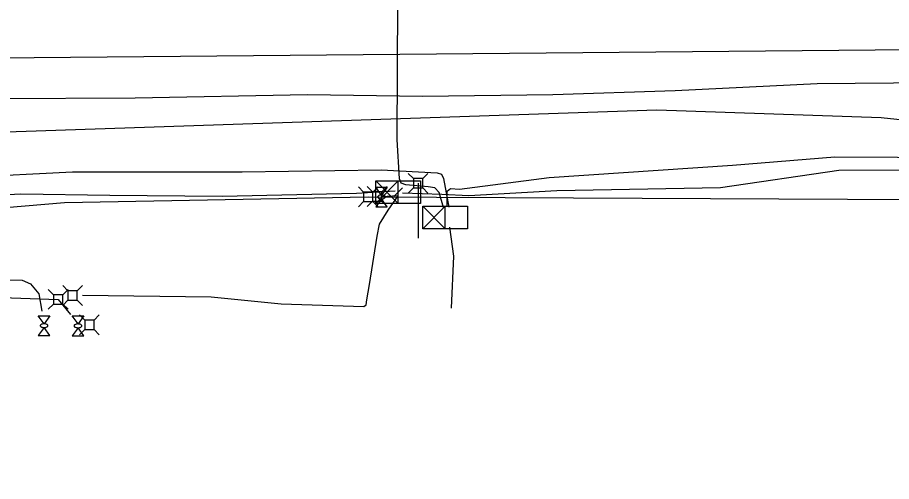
# Model space of a CAD drawing. Extents: x 600849 to 606371, y 330010 to 403088.
# Drawn here: x 601990.9 to 602280.8, y 402087.3 to 402241 of the extents above; entities that cross this region are included whole.
import ezdxf

# ---------------------------------------------------------------- set-up
doc = ezdxf.new("R2010")
doc.units = 0
for name, color, linetype in [('E_SIG', 7, 'Continuous'), ('E_UTL_AG', 7, 'Continuous'), ('E_UTL_AG_Bold', 7, 'Continuous'), ('E_UTL_E_UG', 7, 'Continuous'), ('E_UTL_FO_UG', 7, 'Continuous'), ('E_UTL_G_UG', 7, 'Continuous'), ('E_UTL_T_UG', 7, 'Continuous'), ('E_UTL_TV_UG', 7, 'Continuous'), ('E_UTL_W_UG', 7, 'Continuous')]:
    doc.layers.add(name, color=color, linetype=linetype)

msp = doc.modelspace()

# ---------------------------------------------------------------- linework, layer by layer
at = {"layer": 'E_SIG'}
for points in [[(602109.8, 402179.39), (602109.8, 402186.82)], [(602109.8, 402186.82), (602124.65, 402186.82)], [(602117.23, 402186.82), (602109.8, 402179.39)], [(602109.8, 402186.82), (602117.23, 402179.39)], [(602117.23, 402179.39), (602117.23, 402186.82)], [(602124.65, 402186.82), (602124.65, 402179.39)], [(602117.23, 402183.11), (602117.23, 402183.11)], [(602124.65, 402179.39), (602109.8, 402179.39)], [(602125.33, 402171), (602125.33, 402178.43)], [(602125.33, 402178.43), (602140.18, 402178.43)], [(602132.76, 402178.43), (602125.33, 402171)], [(602125.33, 402178.43), (602132.76, 402171)], [(602132.76, 402171), (602132.76, 402178.43)], [(602140.18, 402178.43), (602140.18, 402171)], [(602132.76, 402174.72), (602132.76, 402174.72)], [(602140.18, 402171), (602125.33, 402171)]]:
    msp.add_lwpolyline(points, dxfattribs=at)
at = {"layer": 'E_UTL_AG'}
for points in [[(602109.75, 402184.83), (602113.56, 402184.83)], [(602111.66, 402182.17), (602109.75, 402184.83)], [(602113.56, 402184.83), (602111.66, 402182.17)], [(602112.93, 402181.53), (602112.91, 402181.65), (602112.84, 402181.77), (602112.73, 402181.88), (602112.58, 402181.97), (602112.4, 402182.05), (602112.19, 402182.11), (602111.96, 402182.15), (602111.72, 402182.17), (602111.48, 402182.16), (602111.24, 402182.13), (602111.02, 402182.08), (602110.83, 402182.01), (602110.66, 402181.93), (602110.53, 402181.82), (602110.44, 402181.71), (602110.39, 402181.59), (602110.39, 402181.47), (602110.44, 402181.35), (602110.53, 402181.24), (602110.66, 402181.14), (602110.83, 402181.05), (602111.02, 402180.98), (602111.24, 402180.93), (602111.48, 402180.9), (602111.72, 402180.9), (602111.96, 402180.92), (602112.19, 402180.96), (602112.4, 402181.02), (602112.58, 402181.1), (602112.73, 402181.19), (602112.84, 402181.3), (602112.91, 402181.41), (602112.93, 402181.53)], [(602111.66, 402180.9), (602109.75, 402178.23)], [(602113.56, 402178.23), (602111.66, 402180.9)], [(602109.75, 402178.23), (602113.56, 402178.23)], [(601997.84, 402142.19), (602001.65, 402142.19)], [(601999.74, 402139.52), (601997.84, 402142.19)], [(602001.65, 402142.19), (601999.74, 402139.52)], [(602009.1, 402142.13), (602012.91, 402142.13)], [(602011.01, 402139.46), (602009.1, 402142.13)], [(602012.91, 402142.13), (602011.01, 402139.46)], [(602001.01, 402138.89), (602000.99, 402139.01), (602000.92, 402139.12), (602000.81, 402139.23), (602000.66, 402139.33), (602000.48, 402139.41), (602000.27, 402139.47), (602000.04, 402139.51), (601999.8, 402139.52), (601999.56, 402139.52), (601999.33, 402139.49), (601999.11, 402139.44), (601998.91, 402139.37), (601998.75, 402139.28), (601998.61, 402139.18), (601998.53, 402139.07), (601998.48, 402138.95), (601998.48, 402138.83), (601998.53, 402138.71), (601998.61, 402138.6), (601998.75, 402138.5), (601998.91, 402138.41), (601999.11, 402138.34), (601999.33, 402138.29), (601999.56, 402138.26), (601999.8, 402138.25), (602000.04, 402138.27), (602000.27, 402138.31), (602000.48, 402138.37), (602000.66, 402138.45), (602000.81, 402138.55), (602000.92, 402138.65), (602000.99, 402138.77), (602001.01, 402138.89)], [(602012.28, 402138.83), (602012.25, 402138.95), (602012.19, 402139.06), (602012.08, 402139.17), (602011.93, 402139.26), (602011.74, 402139.34), (602011.53, 402139.4), (602011.31, 402139.44), (602011.07, 402139.46), (602010.83, 402139.46), (602010.59, 402139.43), (602010.37, 402139.38), (602010.18, 402139.31), (602010.01, 402139.22), (602009.88, 402139.12), (602009.79, 402139.01), (602009.74, 402138.89), (602009.74, 402138.77), (602009.79, 402138.65), (602009.88, 402138.54), (602010.01, 402138.43), (602010.18, 402138.35), (602010.37, 402138.28), (602010.59, 402138.23), (602010.83, 402138.2), (602011.07, 402138.19), (602011.31, 402138.21), (602011.53, 402138.25), (602011.74, 402138.31), (602011.93, 402138.39), (602012.08, 402138.48), (602012.19, 402138.59), (602012.25, 402138.71), (602012.28, 402138.83)], [(601999.74, 402138.25), (601997.84, 402135.59)], [(601997.84, 402135.59), (602001.65, 402135.59)], [(602001.65, 402135.59), (601999.74, 402138.25)], [(602011.01, 402138.19), (602009.1, 402135.53)], [(602009.1, 402135.53), (602012.91, 402135.53)], [(602012.91, 402135.53), (602011.01, 402138.19)]]:
    msp.add_lwpolyline(points, dxfattribs=at)
at = {"layer": 'E_UTL_AG_Bold'}
for points in [[(602122.23, 402187.6), (602120.48, 402189.35)], [(602125.33, 402187.6), (602127.08, 402189.35)], [(602105.74, 402183.1), (602103.99, 402184.86)], [(602108.66, 402183.23), (602106.91, 402184.98)], [(602108.84, 402183.1), (602110.59, 402184.86)], [(602111.76, 402183.23), (602113.51, 402184.98)], [(602125.33, 402187.6), (602122.23, 402187.6)], [(602122.23, 402187.6), (602122.23, 402184.51)], [(602125.33, 402184.51), (602125.33, 402187.6)], [(602108.84, 402183.1), (602105.74, 402183.1)], [(602105.74, 402183.1), (602105.74, 402180.01)], [(602111.76, 402183.23), (602108.66, 402183.23)], [(602108.66, 402183.23), (602108.66, 402180.13)], [(602108.84, 402180.01), (602108.84, 402183.1)], [(602111.76, 402180.13), (602111.76, 402183.23)], [(602122.23, 402184.51), (602120.48, 402182.75)], [(602122.23, 402184.51), (602125.33, 402184.51)], [(602125.33, 402184.51), (602127.08, 402182.75)], [(602105.74, 402180.01), (602103.99, 402178.26)], [(602105.74, 402180.01), (602108.84, 402180.01)], [(602108.66, 402180.13), (602106.91, 402178.38)], [(602108.66, 402180.13), (602111.76, 402180.13)], [(602108.84, 402180.01), (602110.59, 402178.26)], [(602111.76, 402180.13), (602113.51, 402178.38)], [(602002.87, 402149.16), (602001.12, 402150.91)], [(602007.69, 402150.41), (602005.94, 402152.16)], [(602005.97, 402149.16), (602007.72, 402150.91)], [(602010.78, 402150.41), (602007.69, 402150.41)], [(602007.69, 402150.41), (602007.69, 402147.32)], [(602010.78, 402150.41), (602012.54, 402152.16)], [(602010.78, 402147.32), (602010.78, 402150.41)], [(602005.97, 402149.16), (602002.87, 402149.16)], [(602002.87, 402149.16), (602002.87, 402146.06)], [(602007.69, 402147.32), (602005.94, 402145.56)], [(602005.97, 402146.06), (602005.97, 402149.16)], [(602007.69, 402147.32), (602010.78, 402147.32)], [(602010.78, 402147.32), (602012.54, 402145.56)], [(602002.87, 402146.06), (602001.12, 402144.31)], [(602002.87, 402146.06), (602005.97, 402146.06)], [(602005.97, 402146.06), (602007.72, 402144.31)], [(602013.24, 402140.7), (602011.48, 402142.45)], [(602016.33, 402140.7), (602018.08, 402142.45)], [(602016.33, 402140.7), (602013.24, 402140.7)], [(602013.24, 402140.7), (602013.24, 402137.6)], [(602016.33, 402137.6), (602016.33, 402140.7)], [(602013.24, 402137.6), (602011.48, 402135.85)], [(602013.24, 402137.6), (602016.33, 402137.6)], [(602016.33, 402137.6), (602018.08, 402135.85)]]:
    msp.add_lwpolyline(points, dxfattribs=at)
at = {"layer": 'E_UTL_E_UG'}
for points in [[(602132.25, 402178.08), (602130.81, 402183.01), (602129.33, 402184.52), (602127.09, 402184.94), (602119.75, 402185.5), (602118.18, 402186.07), (602117.62, 402187.59), (602116.91, 402200.58), (602117.04, 402246.62), (602117.28, 402247.52), (602115.53, 402316.59), (602115.19, 402318.66), (602115.68, 402320.32), (602117.96, 402320.85), (602128.5, 402321.44), (602176.47, 402322.46), (602204.38, 402324.13), (602231.43, 402327.57), (602244.94, 402333.23), (602252.81, 402339.38), (602261.38, 402347.9), (602268.71, 402361.57), (602273.59, 402376.38), (602275.45, 402394.72)], [(602133.5, 402178.21), (602133.5, 402183.47), (602134.55, 402184.28), (602137.55, 402184.15), (602167.27, 402187.93), (602228.06, 402192.03), (602262.03, 402194.8), (602345.17, 402194.34), (602397.14, 402194.87), (602441.32, 402195.47), (602516.56, 402194.76), (602595.04, 402195.74), (602643.27, 402195.87), (602675.9, 402194.64), (602728.51, 402197.73), (602784.49, 402199.57), (602788.97, 402193.3), (602793.05, 402185.24)], [(602118.62, 402182.88), (602131.63, 402182.5), (602140.66, 402182.01), (602169.8, 402183.72), (602224.14, 402184.64), (602263.31, 402190.41), (602345.38, 402190.78), (602396.26, 402190.98), (602441.34, 402192.27), (602516.11, 402191.61), (602595.69, 402193.1), (602642.63, 402192.84), (602678.26, 402191.27), (602679.1, 402191.52), (602679.64, 402191.96), (602727.72, 402194.8), (602784.07, 402196.06)], [(601973.99, 402188.13), (602009.2, 402189.81), (602065.48, 402189.87), (602111.57, 402190.49), (602130.08, 402189.55), (602131.61, 402189.08), (602132.23, 402187.61), (602134, 402178.19)], [(601886.56, 402173.8), (601893, 402174.24), (601912.91, 402176.77), (601935.57, 402179.64), (601966.56, 402181.21), (601992, 402182.52), (602021.61, 402182.11), (602058.77, 402181.78), (602103.37, 402182.79), (602116.16, 402183.53)], [(602012.48, 402148.96), (602055.2, 402148.45), (602078.35, 402146.11), (602105.77, 402145.22), (602106.55, 402145.8), (602106.83, 402147.44), (602107.67, 402152.53), (602110.21, 402168.49), (602110.99, 402172.54), (602113.91, 402177.15), (602117.15, 402181.95), (602111.66, 402181.53)], [(602134.25, 402171.49), (602135.55, 402161.87), (602134.79, 402144.7)], [(601901.83, 401785.46), (601902.07, 401797.42), (601902.36, 401831.64), (601900.05, 401871.59), (601900.8, 401918.47), (601899.49, 401957.52), (601897.83, 402002.4), (601896.65, 402055.15), (601895.43, 402114.68), (601894.8, 402138.04), (601896.27, 402141.9), (601899.39, 402145.13), (601903.39, 402146.81), (601924, 402149.33), (601960.95, 402149.16), (602004.42, 402147.61), (602008.55, 402142.59)]]:
    msp.add_lwpolyline(points, dxfattribs=at)
at = {"layer": 'E_UTL_FO_UG'}
msp.add_lwpolyline([(602123.78, 402186.05), (602123.78, 402167.92)], dxfattribs=at)
at = {"layer": 'E_UTL_G_UG'}
for points in [[(601945.93, 402153.73), (601943.92, 402154.62), (601943.17, 402156.83), (601942.06, 402167.73), (601941.94, 402187.02), (601941.62, 402193.88), (601943.1, 402193.7), (601949.04, 402195.91), (601954.08, 402199.45), (601973.97, 402213.72), (601983.8, 402214.13), (602029.97, 402214.38), (602087.13, 402215.48), (602125.3, 402214.94), (602168.53, 402215.44), (602209.11, 402216.82), (602256.12, 402219.17), (602319.43, 402219.72)], [(601945.93, 402153.73), (601961.4, 402154.64), (601992.44, 402153.91), (601995.27, 402152.74), (601997.98, 402149.46), (601999.06, 402143.73)]]:
    msp.add_lwpolyline(points, dxfattribs=at)
at = {"layer": 'E_UTL_T_UG'}
for points in [[(601592.06, 402196.35), (601725.69, 402194.26), (602202.96, 402210.35)], [(602202.96, 402210.35), (602277.4, 402207.84), (602312.64, 402204.11), (602400.4, 402201.38), (602440.57, 402201.79), (602490.89, 402201.46), (602492.59, 402201.35), (602544.05, 402202.75), (602596.44, 402203.52), (602651.86, 402204.61), (602701.24, 402204.39), (602760.08, 402205.37), (602820.95, 402205.95), (602883.71, 402207.38), (602885.57, 402207.31)]]:
    msp.add_lwpolyline(points, dxfattribs=at)
at = {"layer": 'E_UTL_TV_UG'}
for points in [[(601888.13, 402155.41), (601888.49, 402157.02), (601892.92, 402163.55), (601912.81, 402170.23), (601939.64, 402173.85), (601965.99, 402176.29), (602006.5, 402179.67), (602107.29, 402181.56)], [(602107.29, 402181.56), (602402.46, 402180.09)]]:
    msp.add_lwpolyline(points, dxfattribs=at)
at = {"layer": 'E_UTL_W_UG'}
msp.add_line((601826.19, 402226.15), (602905.01, 402236.04), dxfattribs=at)
msp.add_lwpolyline([(602118.64, 402184.58), (602115.81, 402181.63)], dxfattribs=at)

doc.saveas('drawing.dxf')
